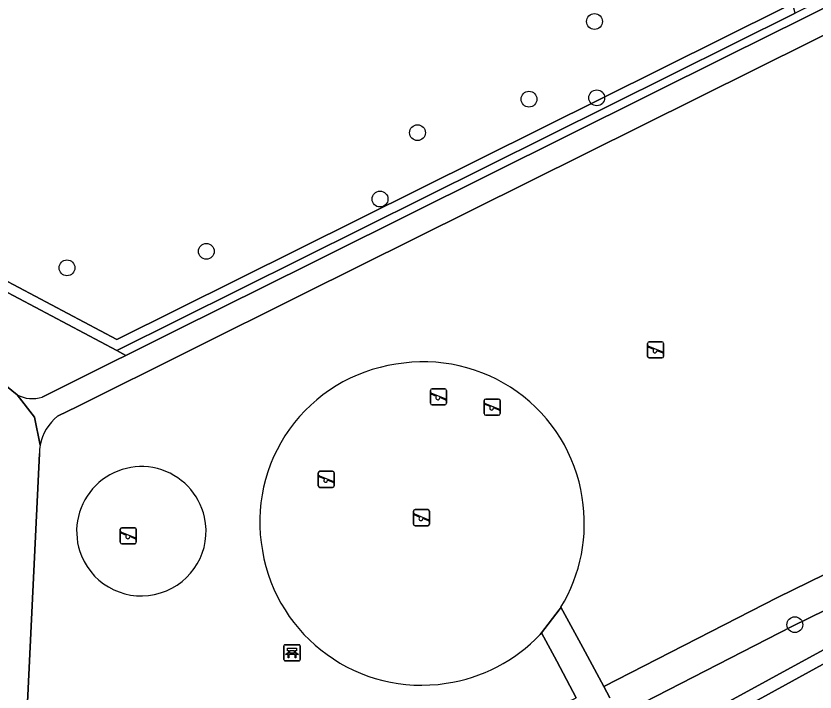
# Model space of a CAD drawing. Extents: x 157793 to 159380, y 380877 to 382313.
# Drawn here: x 158496.21 to 158545.57, y 381725.42 to 381767.22 of the extents above; entities that cross this region are included whole.
import ezdxf

# ---------------------------------------------------------------- set-up
doc = ezdxf.new("R2010")
doc.units = 0
for name, color, linetype in [('IMGEO_Bank', 7, 'Continuous'), ('IMGEO_Boom', 7, 'Continuous'), ('IMGEO_Groenvoorziening', 7, 'Continuous'), ('IMGEO_Haag', 7, 'Continuous'), ('IMGEO_Hek', 7, 'Continuous'), ('IMGEO_Parkeervlak_open', 7, 'Continuous'), ('IMGEO_Speelvoorziening', 7, 'Continuous'), ('IMGEO_Terreindeel_zand', 7, 'Continuous'), ('IMGEO_Voetpad_halfverhard', 7, 'Continuous'), ('IMGEO_Voetpad_open', 7, 'Continuous')]:
    doc.layers.add(name, color=color, linetype=linetype)

msp = doc.modelspace()

# ---------------------------------------------------------------- linework, layer by layer
at = {"layer": 'IMGEO_Bank'}
for p, q in [((158512.76, 381727.427), (158512.76, 381728.268)), ((158512.76, 381728.268), (158512.76, 381727.427)), ((158512.835, 381728.352), (158513.676, 381728.352)), ((158513.676, 381728.352), (158512.835, 381728.352)), ((158513.76, 381728.277), (158513.76, 381727.436)), ((158513.76, 381727.436), (158513.76, 381728.277)), ((158513.457, 381727.75), (158513.064, 381727.75)), ((158513.069, 381727.858), (158513.069, 381727.964)), ((158513.113, 381727.964), (158513.113, 381727.858)), ((158513.401, 381727.97), (158513.119, 381727.97)), ((158513.119, 381727.852), (158513.401, 381727.852)), ((158513.407, 381727.858), (158513.407, 381727.964)), ((158513.451, 381727.964), (158513.451, 381727.858)), ((158513.685, 381727.352), (158512.844, 381727.352)), ((158512.844, 381727.352), (158513.685, 381727.352))]:
    msp.add_line(p, q, dxfattribs=at)
for points in [[(158513.007, 381727.75), (158512.865, 381727.75), (158512.977, 381727.852), (158513.063, 381727.852)], [(158513.063, 381727.97), (158512.977, 381727.97), (158512.977, 381728.131), (158513.54, 381728.131), (158513.54, 381727.97), (158513.457, 381727.97)], [(158513.057, 381727.743), (158513.057, 381727.536), (158513.014, 381727.536), (158513.014, 381727.743)], [(158513.457, 381727.852), (158513.54, 381727.852), (158513.652, 381727.75), (158513.513, 381727.75)], [(158513.507, 381727.743), (158513.507, 381727.536), (158513.463, 381727.536), (158513.463, 381727.743)]]:
    msp.add_lwpolyline(points, dxfattribs=at)
for centre, radius, start, end in [((158512.838, 381728.274), 0.0779, 92.4484, 184.2845), ((158512.838, 381728.274), 0.0779, 92.4484, 184.2845), ((158513.682, 381728.274), 0.0779, 2.4484, 94.2845), ((158513.682, 381728.274), 0.0779, 2.4484, 94.2845), ((158513.007, 381727.743), 0.00671, 2.8957, 87.1043), ((158513.064, 381727.743), 0.00671, 92.8957, 177.1043), ((158513.062, 381727.963), 0.00671, 2.8957, 87.1043), ((158513.062, 381727.859), 0.00671, 272.8957, 357.1043), ((158513.119, 381727.963), 0.00671, 92.8957, 177.1043), ((158513.119, 381727.859), 0.00671, 182.8957, 267.1043), ((158513.401, 381727.963), 0.00671, 2.8957, 87.1043), ((158513.401, 381727.859), 0.00671, 272.8957, 357.1043), ((158513.458, 381727.963), 0.00671, 92.8957, 177.1043), ((158513.458, 381727.859), 0.00671, 182.8957, 267.1043), ((158513.456, 381727.743), 0.00671, 2.8957, 87.1043), ((158513.513, 381727.743), 0.00671, 92.8957, 177.1043), ((158512.838, 381727.43), 0.0779, 182.4484, 274.2845), ((158512.838, 381727.43), 0.0779, 182.4484, 274.2845), ((158513.682, 381727.43), 0.0779, 272.4484, 4.2845), ((158513.682, 381727.43), 0.0779, 272.4484, 4.2845)]:
    msp.add_arc(centre, radius, start, end, dxfattribs=at)
at = {"layer": 'IMGEO_Boom'}
for centre in [(158531.947, 381766.876), (158527.902, 381762.075), (158532.089, 381762.159), (158521.012, 381760.004), (158518.701, 381755.9), (158507.968, 381752.669), (158499.357, 381751.647), (158544.327, 381729.586)]:
    msp.add_circle(centre, 0.489, dxfattribs=at)
at = {"layer": 'IMGEO_Groenvoorziening'}
for points in [[(158492.324, 381751.905), (158502.431, 381746.534), (158544.357, 381767.402), (158540.914, 381780.73), (158540.674, 381781.553), (158535.699, 381791.652), (158532.875, 381793.355), (158517.28, 381783.691), (158504.259, 381776.332), (158488.129, 381768.501)], [(158488.375, 381767.954), (158504.538, 381775.8), (158517.586, 381783.175), (158532.879, 381792.652), (158535.239, 381791.229), (158540.113, 381781.335), (158540.64, 381779.525), (158543.656, 381767.723), (158502.44, 381747.209), (158492.332, 381752.58)], [(158552.377, 381769.175), (158513.888, 381750), (158500, 381743.081), (158498.774, 381742.47)], [(158533.482, 381724), (158544.147, 381729.477), (158553.677, 381734.144), (158554.964, 381734.702), (158556.119, 381735.35), (158557.613, 381736.563), (158558.543, 381737.55), (158560.402, 381740.708), (158561.191, 381742.823), (158561.472, 381744.109), (158561.341, 381746.033), (158561.755, 381748.024), (158561.818, 381750.015), (158561.527, 381752.11), (158561.237, 381752.515), (158561.196, 381753.261), (158561.424, 381753.967), (158561.797, 381754.464), (158562.189, 381754.72), (158560.7, 381760.716)], [(158497.827, 381743.658), (158500, 381744.74), (158502.353, 381745.912), (158503.002, 381746.235), (158502.431, 381746.534), (158492.324, 381751.905), (158488.949, 381750.21), (158490.69, 381748.318), (158490.899, 381748.149), (158496.274, 381743.808)], [(158497.655, 381740.162), (158496.596, 381717.965), (158497.055, 381717.316), (158500, 381715.615), (158505.082, 381712.679), (158530.827, 381725.074), (158529.613, 381727.338), (158528.674, 381729.089), (158528.588, 381728.979)], [(158529.872, 381730.661), (158531.221, 381728.171), (158532.529, 381725.758), (158543.25, 381731.265), (158552.931, 381736.006)], [(158552.931, 381736.006), (158543.25, 381731.265), (158532.529, 381725.758), (158532.903, 381725.067)], [(158557.942, 381731.432), (158558.919, 381732.037), (158556.119, 381735.35), (158554.964, 381734.702), (158553.677, 381734.144), (158544.147, 381729.477), (158533.482, 381724), (158534.523, 381722.078), (158534.621, 381721.897), (158536.075, 381722.612), (158537.514, 381723.355), (158538.939, 381724.126), (158550.595, 381730.495)]]:
    msp.add_lwpolyline(points, dxfattribs=at)
for points in [[(158543.656, 381767.723), (158540.64, 381779.525), (158540.113, 381781.335), (158535.239, 381791.229), (158532.879, 381792.652), (158517.586, 381783.175), (158504.538, 381775.8), (158488.375, 381767.954), (158466.268, 381758.781), (158469.228, 381740.978), (158471.555, 381742.147), (158492.332, 381752.58), (158502.44, 381747.209)], [(158540.138, 381764.727), (158544.88, 381767.088), (158547.586, 381768.435), (158551.182, 381770.226), (158550.796, 381770.584), (158544.357, 381767.402), (158502.431, 381746.534), (158503.002, 381746.235), (158505.086, 381747.273), (158509.928, 381749.684), (158510.563, 381750)]]:
    msp.add_lwpolyline(points, close=True, dxfattribs=at)
for centre, radius, start, end in [((158521.112, 381735.949), 9.844, 98.3793, 190.4241), ((158521.405, 381735.934), 9.905, 8.7897, 100.0456), ((158497.224, 381745.525), 1.962, 241.0562, 287.9099), ((158500.647, 381740.137), 2.992, 128.7677, 169.3521), ((158500.583, 381740.14), 2.928, 169.1779, 179.5728), ((158503.953, 381735.361), 3.999, 12.4702, 202.1761), ((158521.329, 381735.847), 9.994, 328.7382, 9.2172), ((158503.951, 381735.368), 4, 202.2781, 12.3682), ((158521.265, 381735.821), 9.973, 189.5398, 278.7849), ((158521.339, 381735.842), 9.983, 278.3484, 316.5693)]:
    msp.add_arc(centre, radius, start, end, dxfattribs=at)
at = {"layer": 'IMGEO_Haag'}
for points in [[(158492.324, 381751.905), (158502.431, 381746.534), (158544.357, 381767.402), (158540.914, 381780.73), (158540.674, 381781.553), (158535.699, 381791.652), (158532.875, 381793.355), (158517.28, 381783.691), (158504.259, 381776.332), (158488.129, 381768.501)], [(158488.375, 381767.954), (158504.538, 381775.8), (158517.586, 381783.175), (158532.879, 381792.652), (158535.239, 381791.229), (158540.113, 381781.335), (158540.64, 381779.525), (158543.656, 381767.723), (158502.44, 381747.209), (158492.332, 381752.58)]]:
    msp.add_lwpolyline(points, dxfattribs=at)
at = {"layer": 'IMGEO_Hek'}
msp.add_lwpolyline([(158540.64, 381779.525), (158543.656, 381767.723), (158502.44, 381747.209), (158492.332, 381752.58), (158471.555, 381742.147)], dxfattribs=at)
at = {"layer": 'IMGEO_Parkeervlak_open'}
msp.add_lwpolyline([(158554.46, 381731.757), (158554.45, 381731.752), (158554.44, 381731.747), (158539.544, 381723.563), (158531.599, 381719.495), (158531.557, 381719.473), (158531.492, 381719.44)], dxfattribs=at)
at = {"layer": 'IMGEO_Speelvoorziening'}
for p, q in [((158535.227, 381746.176), (158535.227, 381746.976)), ((158535.227, 381746.976), (158535.227, 381746.176)), ((158535.327, 381747.076), (158536.117, 381747.076)), ((158536.117, 381747.076), (158535.327, 381747.076)), ((158536.217, 381746.976), (158536.217, 381746.176)), ((158536.217, 381746.176), (158536.217, 381746.976)), ((158535.61, 381746.604), (158535.271, 381746.741)), ((158535.296, 381746.801), (158536.172, 381746.448)), ((158536.148, 381746.388), (158535.808, 381746.525)), ((158536.117, 381746.076), (158535.327, 381746.076)), ((158535.327, 381746.076), (158536.117, 381746.076)), ((158521.812, 381743.275), (158521.812, 381744.075)), ((158521.812, 381744.075), (158521.812, 381743.275)), ((158521.912, 381744.175), (158522.702, 381744.175)), ((158522.702, 381744.175), (158521.912, 381744.175)), ((158522.802, 381744.075), (158522.802, 381743.275)), ((158522.802, 381743.275), (158522.802, 381744.075)), ((158522.195, 381743.703), (158521.856, 381743.84)), ((158521.881, 381743.9), (158522.757, 381743.547)), ((158522.733, 381743.487), (158522.393, 381743.624)), ((158525.232, 381743.54), (158526.022, 381743.54)), ((158526.022, 381743.54), (158525.232, 381743.54)), ((158522.702, 381743.175), (158521.912, 381743.175)), ((158521.912, 381743.175), (158522.702, 381743.175)), ((158525.132, 381742.64), (158525.132, 381743.44)), ((158525.132, 381743.44), (158525.132, 381742.64)), ((158525.515, 381743.068), (158525.176, 381743.205)), ((158525.201, 381743.265), (158526.077, 381742.912)), ((158526.053, 381742.852), (158525.713, 381742.989)), ((158526.122, 381743.44), (158526.122, 381742.64)), ((158526.122, 381742.64), (158526.122, 381743.44)), ((158526.022, 381742.54), (158525.232, 381742.54)), ((158525.232, 381742.54), (158526.022, 381742.54)), ((158514.98, 381739.073), (158515.77, 381739.073)), ((158515.77, 381739.073), (158514.98, 381739.073)), ((158514.88, 381738.173), (158514.88, 381738.973)), ((158514.88, 381738.973), (158514.88, 381738.173)), ((158515.263, 381738.601), (158514.924, 381738.738)), ((158514.949, 381738.798), (158515.825, 381738.445)), ((158515.801, 381738.385), (158515.461, 381738.522)), ((158515.87, 381738.973), (158515.87, 381738.173)), ((158515.87, 381738.173), (158515.87, 381738.973)), ((158515.77, 381738.073), (158514.98, 381738.073)), ((158514.98, 381738.073), (158515.77, 381738.073)), ((158520.763, 381735.806), (158520.763, 381736.606)), ((158520.763, 381736.606), (158520.763, 381735.806)), ((158520.863, 381736.706), (158521.653, 381736.706)), ((158521.653, 381736.706), (158520.863, 381736.706)), ((158521.753, 381736.606), (158521.753, 381735.806)), ((158521.753, 381735.806), (158521.753, 381736.606)), ((158521.146, 381736.234), (158520.807, 381736.371)), ((158520.832, 381736.431), (158521.708, 381736.078)), ((158521.684, 381736.018), (158521.344, 381736.155)), ((158502.752, 381735.583), (158503.542, 381735.583)), ((158503.542, 381735.583), (158502.752, 381735.583)), ((158521.653, 381735.706), (158520.863, 381735.706)), ((158520.863, 381735.706), (158521.653, 381735.706)), ((158502.652, 381734.683), (158502.652, 381735.483)), ((158502.652, 381735.483), (158502.652, 381734.683)), ((158503.035, 381735.111), (158502.696, 381735.248)), ((158502.721, 381735.308), (158503.597, 381734.955)), ((158503.642, 381735.483), (158503.642, 381734.683)), ((158503.642, 381734.683), (158503.642, 381735.483)), ((158503.542, 381734.583), (158502.752, 381734.583)), ((158502.752, 381734.583), (158503.542, 381734.583)), ((158503.573, 381734.895), (158503.233, 381735.032))]:
    msp.add_line(p, q, dxfattribs=at)
for centre, radius, start, end in [((158535.327, 381746.976), 0.1, 90, 180), ((158535.327, 381746.976), 0.1, 90, 180), ((158536.117, 381746.976), 0.1, 0, 90), ((158536.117, 381746.976), 0.1, 360, 90), ((158535.284, 381746.771), 0.0327, 68.078, 248.078), ((158535.689, 381746.514), 0.12, 130.9928, 5.1632), ((158536.16, 381746.418), 0.0327, 248.078, 68.078), ((158535.327, 381746.176), 0.1, 180, 270), ((158535.327, 381746.176), 0.1, 180, 270), ((158536.117, 381746.176), 0.1, 270, 0), ((158536.117, 381746.176), 0.1, 270, 0), ((158521.912, 381744.075), 0.1, 90, 180), ((158521.912, 381744.075), 0.1, 90, 180), ((158522.702, 381744.075), 0.1, 0, 90), ((158522.702, 381744.075), 0.1, 360, 90), ((158521.869, 381743.87), 0.0327, 68.078, 248.078), ((158522.274, 381743.613), 0.12, 130.9928, 5.1632), ((158522.745, 381743.517), 0.0327, 248.078, 68.078), ((158525.232, 381743.44), 0.1, 90, 180), ((158525.232, 381743.44), 0.1, 90, 180), ((158526.022, 381743.44), 0.1, 0, 90), ((158526.022, 381743.44), 0.1, 360, 90), ((158521.912, 381743.275), 0.1, 180, 270), ((158521.912, 381743.275), 0.1, 180, 270), ((158522.702, 381743.275), 0.1, 270, 0), ((158522.702, 381743.275), 0.1, 270, 0), ((158525.189, 381743.235), 0.0327, 68.078, 248.078), ((158525.594, 381742.978), 0.12, 130.9928, 5.1632), ((158525.232, 381742.64), 0.1, 180, 270), ((158525.232, 381742.64), 0.1, 180, 270), ((158526.022, 381742.64), 0.1, 270, 0), ((158526.022, 381742.64), 0.1, 270, 0), ((158526.065, 381742.882), 0.0327, 248.078, 68.078), ((158514.98, 381738.973), 0.1, 90, 180), ((158514.98, 381738.973), 0.1, 90, 180), ((158515.77, 381738.973), 0.1, 0, 90), ((158515.77, 381738.973), 0.1, 360, 90), ((158514.937, 381738.768), 0.0327, 68.078, 248.078), ((158515.342, 381738.511), 0.12, 130.9928, 5.1632), ((158514.98, 381738.173), 0.1, 180, 270), ((158514.98, 381738.173), 0.1, 180, 270), ((158515.77, 381738.173), 0.1, 270, 0), ((158515.77, 381738.173), 0.1, 270, 0), ((158515.813, 381738.415), 0.0327, 248.078, 68.078), ((158520.863, 381736.606), 0.1, 90, 180), ((158520.863, 381736.606), 0.1, 90, 180), ((158521.653, 381736.606), 0.1, 0, 90), ((158521.653, 381736.606), 0.1, 360, 90), ((158520.82, 381736.401), 0.0327, 68.078, 248.078), ((158521.225, 381736.144), 0.12, 130.9928, 5.1632), ((158521.696, 381736.048), 0.0327, 248.078, 68.078), ((158502.752, 381735.483), 0.1, 90, 180), ((158502.752, 381735.483), 0.1, 90, 180), ((158503.542, 381735.483), 0.1, 0, 90), ((158503.542, 381735.483), 0.1, 360, 90), ((158520.863, 381735.806), 0.1, 180, 270), ((158520.863, 381735.806), 0.1, 180, 270), ((158521.653, 381735.806), 0.1, 270, 0), ((158521.653, 381735.806), 0.1, 270, 0), ((158502.709, 381735.278), 0.0327, 68.078, 248.078), ((158503.114, 381735.021), 0.12, 130.9928, 5.1632), ((158502.752, 381734.683), 0.1, 180, 270), ((158502.752, 381734.683), 0.1, 180, 270), ((158503.542, 381734.683), 0.1, 270, 0), ((158503.542, 381734.683), 0.1, 270, 0), ((158503.585, 381734.925), 0.0327, 248.078, 68.078)]:
    msp.add_arc(centre, radius, start, end, dxfattribs=at)
at = {"layer": 'IMGEO_Terreindeel_zand'}
msp.add_lwpolyline([(158528.588, 381728.979), (158528.674, 381729.089), (158529.772, 381730.499), (158529.823, 381730.58), (158529.872, 381730.661)], dxfattribs=at)
for centre, radius, start, end in [((158521.112, 381735.949), 9.844, 98.3793, 190.4241), ((158521.405, 381735.934), 9.905, 8.7897, 100.0456), ((158503.953, 381735.361), 3.999, 12.4702, 202.1761), ((158521.329, 381735.847), 9.994, 328.7382, 9.2172), ((158503.951, 381735.368), 4, 202.2781, 12.3682), ((158521.265, 381735.821), 9.973, 189.5398, 278.7849), ((158521.339, 381735.842), 9.983, 278.3484, 316.5693)]:
    msp.add_arc(centre, radius, start, end, dxfattribs=at)
at = {"layer": 'IMGEO_Voetpad_halfverhard'}
for points in [[(158552.377, 381769.175), (158551.182, 381770.226), (158547.586, 381768.435), (158544.88, 381767.088), (158540.138, 381764.727), (158510.563, 381750), (158509.928, 381749.684), (158505.086, 381747.273), (158503.002, 381746.235), (158502.353, 381745.912), (158500, 381744.74), (158497.827, 381743.658)], [(158498.774, 381742.47), (158500, 381743.081), (158513.888, 381750), (158552.377, 381769.175)], [(158496.274, 381743.808), (158490.899, 381748.149), (158490.69, 381748.318)], [(158496.274, 381743.808), (158497.353, 381742.427), (158497.707, 381740.69)], [(158497.707, 381740.69), (158497.353, 381742.427), (158496.274, 381743.808)], [(158494.101, 381717.152), (158489.65, 381712.787), (158490.676, 381711.561), (158494.118, 381714.974), (158495.212, 381716.059), (158496.596, 381717.965), (158497.655, 381740.162)]]:
    msp.add_lwpolyline(points, dxfattribs=at)
for centre, radius, start, end in [((158497.224, 381745.525), 1.962, 241.0562, 287.9099), ((158500.647, 381740.137), 2.992, 128.7677, 169.3521), ((158500.583, 381740.14), 2.928, 169.1779, 179.5728)]:
    msp.add_arc(centre, radius, start, end, dxfattribs=at)
at = {"layer": 'IMGEO_Voetpad_open'}
for points in [[(158539.544, 381723.563), (158554.44, 381731.747), (158554.45, 381731.752), (158554.46, 381731.757), (158554.07, 381732.394), (158550.595, 381730.495), (158538.939, 381724.126)], [(158532.903, 381725.067), (158532.529, 381725.758), (158531.221, 381728.171), (158529.872, 381730.661), (158529.823, 381730.58), (158529.772, 381730.499), (158528.674, 381729.089), (158529.613, 381727.338), (158530.827, 381725.074)]]:
    msp.add_lwpolyline(points, dxfattribs=at)

doc.saveas('drawing.dxf')
